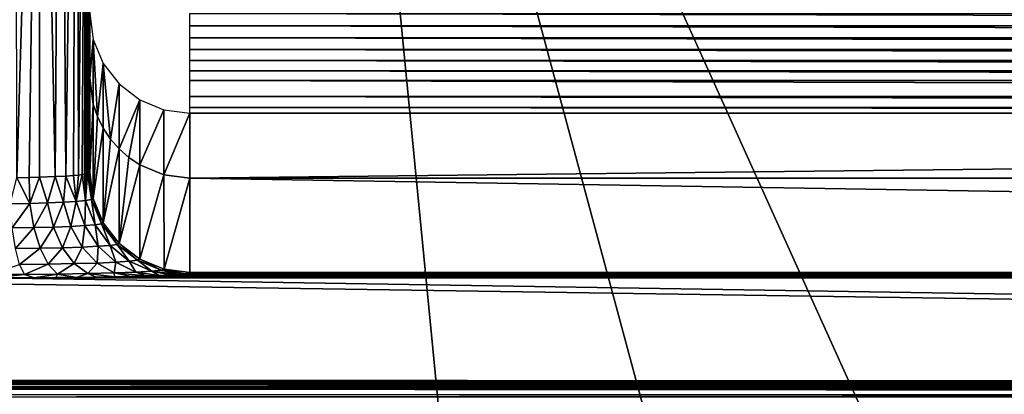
# Model space of a CAD drawing. Header units: millimetres. Extents: x -43.6 to 43.6, y -43.6 to 43.6.
# Tile 389 of 637: x -7.7 to -5.2, y 31.8 to 32.7. Entities that reach past the tile are written whole.
import ezdxf

# ---------------------------------------------------------------- set-up
doc = ezdxf.new("R2010")
doc.units = ezdxf.units.MM
doc.header["$LTSCALE"] = 52.148148
for name, color, linetype in [('153', 7, 'CONTINUOUS'), ('161', 7, 'CONTINUOUS'), ('192', 7, 'CONTINUOUS'), ('233', 7, 'CONTINUOUS'), ('276', 7, 'CONTINUOUS'), ('277', 7, 'CONTINUOUS'), ('285', 7, 'CONTINUOUS'), ('292', 7, 'CONTINUOUS'), ('313', 7, 'CONTINUOUS'), ('316', 7, 'CONTINUOUS'), ('35', 7, 'CONTINUOUS'), ('45', 7, 'CONTINUOUS')]:
    doc.layers.add(name, color=color, linetype=linetype)

msp = doc.modelspace()

# ---------------------------------------------------------------- linework, layer by layer
at = {"layer": '153', "color": 2, "linetype": 'Continuous'}
for points in [[(-4.6335, 35.0955, 25.9303), (-6.9184, 34.7176, 25.9303), (-4.2121, 28.7326, 2.3697), (-4.6335, 35.0955, 25.9303)], [(-6.9184, 34.7176, 25.9303), (-9.1728, 34.191, 25.9303), (-6.2973, 28.3487, 2.3697), (-6.9184, 34.7176, 25.9303)], [(-4.2121, 28.7326, 2.3697), (-6.9184, 34.7176, 25.9303), (-5.2583, 28.5597, 2.3697), (-4.2121, 28.7326, 2.3697)], [(-5.2583, 28.5597, 2.3697), (-6.9184, 34.7176, 25.9303), (-6.2973, 28.3487, 2.3697), (-5.2583, 28.5597, 2.3697)], [(-6.2973, 28.3487, 2.3697), (-9.1728, 34.191, 25.9303), (-7.3282, 28.0998, 2.3697), (-6.2973, 28.3487, 2.3697)], [(-7.3282, 28.0998, 2.3697), (-9.1728, 34.191, 25.9303), (-8.3496, 27.8134, 2.3697), (-7.3282, 28.0998, 2.3697)]]:
    msp.add_3dface(points, dxfattribs=at)
at = {"layer": '161', "linetype": 'Continuous'}
for points in [[(-7.5, 34.6502, 1.7202), (-7.5, 34.5374, 1.729), (-7.5, 32.327, -4.25), (-7.5, 34.6502, 1.7202)], [(-7.5, 34.308, -1.4422), (-7.5, 34.6502, 1.7202), (-7.5, 32.327, -4.25), (-7.5, 34.308, -1.4422)], [(-7.5, 34.5374, 1.729), (-7.5, 34.4824, 1.743), (-7.5, 32.327, -4.25), (-7.5, 34.5374, 1.729)], [(-7.5, 34.4824, 1.743), (-7.5, 34.4294, 1.7631), (-7.5, 32.327, -4.25), (-7.5, 34.4824, 1.743)], [(-7.5, 34.4294, 1.7631), (-7.5, 34.379, 1.789), (-7.5, 32.327, -4.25), (-7.5, 34.4294, 1.7631)], [(-7.5, 34.379, 1.789), (-7.5, 34.3318, 1.8205), (-7.5, 32.327, -4.25), (-7.5, 34.379, 1.789)], [(-7.5, 34.3318, 1.8205), (-7.5, 34.2886, 1.8572), (-7.5, 32.327, -4.25), (-7.5, 34.3318, 1.8205)], [(-7.5, 34.2757, -1.4888), (-7.5, 34.308, -1.4422), (-7.5, 32.327, -4.25), (-7.5, 34.2757, -1.4888)], [(-7.5, 34.2886, 1.8572), (-7.5, 34.2497, 1.8985), (-7.5, 32.327, -4.25), (-7.5, 34.2886, 1.8572)], [(-7.5, 34.2489, -1.5387), (-7.5, 34.2757, -1.4888), (-7.5, 32.327, -4.25), (-7.5, 34.2489, -1.5387)], [(-7.5, 34.2497, 1.8985), (-7.5, 34.2158, 1.9439), (-7.5, 32.327, -4.25), (-7.5, 34.2497, 1.8985)], [(-7.5, 34.2278, -1.5914), (-7.5, 34.2489, -1.5387), (-7.5, 32.327, -4.25), (-7.5, 34.2278, -1.5914)], [(-7.5, 34.2456, -4.25), (-7.5, 34.2021, -1.7587), (-7.5, 32.327, -4.25), (-7.5, 34.2456, -4.25)], [(-7.5, 34.2129, -1.6461), (-7.5, 34.2278, -1.5914), (-7.5, 32.327, -4.25), (-7.5, 34.2129, -1.6461)], [(-7.5, 34.2158, 1.9439), (-7.5, 34.1872, 1.9929), (-7.5, 32.327, -4.25), (-7.5, 34.2158, 1.9439)], [(-7.5, 34.2021, -1.7587), (-7.5, 34.2129, -1.6461), (-7.5, 32.327, -4.25), (-7.5, 34.2021, -1.7587)], [(-7.5, 34.1872, 1.9929), (-7.5, 34.1644, 2.0448), (-7.5, 32.327, -4.25), (-7.5, 34.1872, 1.9929)], [(-7.5, 34.1644, 2.0448), (-7.5, 34.1476, 2.099), (-7.5, 32.327, -4.25), (-7.5, 34.1644, 2.0448)], [(-7.5, 34.1476, 2.099), (-7.5, 34.1328, 2.2111), (-7.5, 32.327, -4.25), (-7.5, 34.1476, 2.099)], [(-7.5, 34.1328, 2.2111), (-7.5, 34.0623, 6.25), (-7.5, 32.563, 4.7614), (-7.5, 34.1328, 2.2111)], [(-7.5, 32.327, -4.25), (-7.5, 34.1328, 2.2111), (-7.5, 32.563, 4.7614), (-7.5, 32.327, -4.25)], [(-7.5, 32.563, 4.7614), (-7.5, 34.0623, 6.25), (-7.5, 32.7244, 6.25), (-7.5, 32.563, 4.7614)]]:
    msp.add_3dface(points, dxfattribs=at)
at = {"layer": '192', "linetype": 'Continuous'}
for points in [[(7.25, 32.3134, 4.7782), (7.25, 32.0771, -4.2435), (-7.25, 32.3134, 4.7782), (7.25, 32.3134, 4.7782)], [(-7.25, 32.3134, 4.7782), (7.25, 32.0771, -4.2435), (-7.25, 32.0771, -4.2435), (-7.25, 32.3134, 4.7782)], [(-7.75, 32.064, -4.7435), (8.7413, 31.8018, -14.7565), (-8.7505, 32.064, -4.7435), (-7.75, 32.064, -4.7435)], [(-8.7505, 32.064, -4.7435), (8.7413, 31.8018, -14.7565), (-8.7416, 31.8084, -14.5065), (-8.7505, 32.064, -4.7435)], [(-7.6396, 32.0644, -4.7311), (7.75, 32.064, -4.7435), (-7.75, 32.064, -4.7435), (-7.6396, 32.0644, -4.7311)], [(7.75, 32.064, -4.7435), (8.7413, 31.8018, -14.7565), (-7.75, 32.064, -4.7435), (7.75, 32.064, -4.7435)], [(-7.5855, 32.0648, -4.7156), (7.6397, 32.0644, -4.7311), (-7.6396, 32.0644, -4.7311), (-7.5855, 32.0648, -4.7156)], [(7.6397, 32.0644, -4.7311), (7.75, 32.064, -4.7435), (-7.6396, 32.0644, -4.7311), (7.6397, 32.0644, -4.7311)], [(-7.5334, 32.0653, -4.6941), (7.5856, 32.0648, -4.7156), (-7.5855, 32.0648, -4.7156), (-7.5334, 32.0653, -4.6941)], [(7.5856, 32.0648, -4.7156), (7.6397, 32.0644, -4.7311), (-7.5855, 32.0648, -4.7156), (7.5856, 32.0648, -4.7156)], [(7.4841, 32.066, -4.6669), (7.5334, 32.0653, -4.6941), (-7.5334, 32.0653, -4.6941), (7.4841, 32.066, -4.6669)], [(-7.4841, 32.066, -4.6669), (7.4841, 32.066, -4.6669), (-7.5334, 32.0653, -4.6941), (-7.4841, 32.066, -4.6669)], [(7.5334, 32.0653, -4.6941), (7.5856, 32.0648, -4.7156), (-7.5334, 32.0653, -4.6941), (7.5334, 32.0653, -4.6941)], [(7.4383, 32.0669, -4.6344), (7.4841, 32.066, -4.6669), (-7.4841, 32.066, -4.6669), (7.4383, 32.0669, -4.6344)], [(-7.4383, 32.0669, -4.6344), (7.4383, 32.0669, -4.6344), (-7.4841, 32.066, -4.6669), (-7.4383, 32.0669, -4.6344)], [(7.3965, 32.0679, -4.5971), (7.4383, 32.0669, -4.6344), (-7.4383, 32.0669, -4.6344), (7.3965, 32.0679, -4.5971)], [(-7.3965, 32.0679, -4.597), (7.3965, 32.0679, -4.5971), (-7.4383, 32.0669, -4.6344), (-7.3965, 32.0679, -4.597)], [(7.3591, 32.069, -4.5553), (7.3965, 32.0679, -4.5971), (-7.3965, 32.0679, -4.597), (7.3591, 32.069, -4.5553)], [(-7.3591, 32.069, -4.5552), (7.3591, 32.069, -4.5553), (-7.3965, 32.0679, -4.597), (-7.3591, 32.069, -4.5552)], [(7.3266, 32.0702, -4.5094), (7.3591, 32.069, -4.5553), (-7.3591, 32.069, -4.5552), (7.3266, 32.0702, -4.5094)], [(-7.3266, 32.0702, -4.5094), (7.3266, 32.0702, -4.5094), (-7.3591, 32.069, -4.5552), (-7.3266, 32.0702, -4.5094)], [(7.2994, 32.0715, -4.4602), (7.3266, 32.0702, -4.5094), (-7.3266, 32.0702, -4.5094), (7.2994, 32.0715, -4.4602)], [(-7.2994, 32.0715, -4.4601), (7.2994, 32.0715, -4.4602), (-7.3266, 32.0702, -4.5094), (-7.2994, 32.0715, -4.4601)], [(7.2779, 32.0728, -4.408), (7.2994, 32.0715, -4.4602), (-7.2994, 32.0715, -4.4601), (7.2779, 32.0728, -4.408)], [(-7.2778, 32.0728, -4.408), (7.2779, 32.0728, -4.408), (-7.2994, 32.0715, -4.4601), (-7.2778, 32.0728, -4.408)], [(7.2623, 32.0742, -4.3539), (7.2779, 32.0728, -4.408), (-7.2778, 32.0728, -4.408), (7.2623, 32.0742, -4.3539)], [(-7.2623, 32.0742, -4.3538), (7.2623, 32.0742, -4.3539), (-7.2778, 32.0728, -4.408), (-7.2623, 32.0742, -4.3538)], [(-7.25, 32.0771, -4.2435), (7.2623, 32.0742, -4.3539), (-7.2623, 32.0742, -4.3538), (-7.25, 32.0771, -4.2435)], [(7.25, 32.0771, -4.2435), (7.2623, 32.0742, -4.3539), (-7.25, 32.0771, -4.2435), (7.25, 32.0771, -4.2435)], [(-8.7416, 31.8084, -14.5065), (8.7413, 31.8018, -14.7565), (-8.7394, 31.8075, -14.5394), (-8.7416, 31.8084, -14.5065)], [(-8.7394, 31.8075, -14.5394), (8.7413, 31.8018, -14.7565), (-8.7329, 31.8067, -14.5716), (-8.7394, 31.8075, -14.5394)], [(-8.7329, 31.8067, -14.5716), (8.7413, 31.8018, -14.7565), (-8.7223, 31.8059, -14.6026), (-8.7329, 31.8067, -14.5716)], [(-8.7223, 31.8059, -14.6026), (8.7413, 31.8018, -14.7565), (-8.7078, 31.8051, -14.6318), (-8.7223, 31.8059, -14.6026)], [(-8.7078, 31.8051, -14.6318), (8.7413, 31.8018, -14.7565), (-8.6896, 31.8044, -14.6589), (-8.7078, 31.8051, -14.6318)], [(-8.6896, 31.8044, -14.6589), (8.7413, 31.8018, -14.7565), (-8.668, 31.8037, -14.6835), (-8.6896, 31.8044, -14.6589)], [(-8.668, 31.8037, -14.6835), (8.7413, 31.8018, -14.7565), (-8.6434, 31.8032, -14.705), (-8.668, 31.8037, -14.6835)], [(-8.6434, 31.8032, -14.705), (8.7413, 31.8018, -14.7565), (-8.6162, 31.8027, -14.7231), (-8.6434, 31.8032, -14.705)], [(-8.6162, 31.8027, -14.7231), (8.7413, 31.8018, -14.7565), (-8.5869, 31.8023, -14.7375), (-8.6162, 31.8027, -14.7231)], [(-8.5869, 31.8023, -14.7375), (8.7413, 31.8018, -14.7565), (-8.5559, 31.8021, -14.748), (-8.5869, 31.8023, -14.7375)], [(-8.5559, 31.8021, -14.748), (8.7413, 31.8018, -14.7565), (-8.5239, 31.8019, -14.7544), (-8.5559, 31.8021, -14.748)], [(-8.5239, 31.8019, -14.7544), (8.7413, 31.8018, -14.7565), (-8.4912, 31.8018, -14.7565), (-8.5239, 31.8019, -14.7544)]]:
    msp.add_3dface(points, dxfattribs=at)
at = {"layer": '233', "linetype": 'Continuous'}
for points in [[(7.25, 32.3134, 4.7782), (-7.25, 32.3134, 4.7782), (7.25, 32.4758, 6.2769), (7.25, 32.3134, 4.7782)], [(-7.25, 32.3134, 4.7782), (-7.25, 32.4758, 6.2769), (7.25, 32.4758, 6.2769), (-7.25, 32.3134, 4.7782)]]:
    msp.add_3dface(points, dxfattribs=at)
at = {"layer": '276', "linetype": 'Continuous'}
for points in [[(-7.5, 32.327, -4.25), (-7.5, 32.563, 4.7614), (-7.4915, 32.4984, 4.7657), (-7.5, 32.327, -4.25)], [(-7.4915, 32.2624, -4.2483), (-7.5, 32.327, -4.25), (-7.4915, 32.4984, 4.7657), (-7.4915, 32.2624, -4.2483)], [(-7.481, 32.4675, 4.7678), (-7.4915, 32.2624, -4.2483), (-7.4915, 32.4984, 4.7657), (-7.481, 32.4675, 4.7678)], [(-7.4665, 32.4382, 4.7698), (-7.4915, 32.2624, -4.2483), (-7.481, 32.4675, 4.7678), (-7.4665, 32.4382, 4.7698)], [(-7.4665, 32.202, -4.2467), (-7.4915, 32.2624, -4.2483), (-7.4665, 32.4382, 4.7698), (-7.4665, 32.202, -4.2467)], [(-7.4483, 32.411, 4.7716), (-7.4665, 32.202, -4.2467), (-7.4665, 32.4382, 4.7698), (-7.4483, 32.411, 4.7716)], [(-7.4268, 32.3865, 4.7733), (-7.4665, 32.202, -4.2467), (-7.4483, 32.411, 4.7716), (-7.4268, 32.3865, 4.7733)], [(-7.4267, 32.1502, -4.2454), (-7.4665, 32.202, -4.2467), (-7.4268, 32.3865, 4.7733), (-7.4267, 32.1502, -4.2454)], [(-7.4022, 32.3649, 4.7747), (-7.4267, 32.1502, -4.2454), (-7.4268, 32.3865, 4.7733), (-7.4022, 32.3649, 4.7747)], [(-7.375, 32.3468, 4.7759), (-7.4267, 32.1502, -4.2454), (-7.4022, 32.3649, 4.7747), (-7.375, 32.3468, 4.7759)], [(-7.3748, 32.1105, -4.2443), (-7.4267, 32.1502, -4.2454), (-7.375, 32.3468, 4.7759), (-7.3748, 32.1105, -4.2443)], [(-7.3147, 32.3219, 4.7776), (-7.3748, 32.1105, -4.2443), (-7.375, 32.3468, 4.7759), (-7.3147, 32.3219, 4.7776)], [(-7.3145, 32.0856, -4.2437), (-7.3748, 32.1105, -4.2443), (-7.3147, 32.3219, 4.7776), (-7.3145, 32.0856, -4.2437)], [(-7.25, 32.3134, 4.7782), (-7.3145, 32.0856, -4.2437), (-7.3147, 32.3219, 4.7776), (-7.25, 32.3134, 4.7782)], [(-7.25, 32.3134, 4.7782), (-7.25, 32.0771, -4.2435), (-7.3145, 32.0856, -4.2437), (-7.25, 32.3134, 4.7782)]]:
    msp.add_3dface(points, dxfattribs=at)
at = {"layer": '277', "linetype": 'Continuous'}
for points in [[(-7.5, 32.563, 4.7614), (-7.5, 32.7244, 6.25), (-7.4915, 32.66, 6.257), (-7.5, 32.563, 4.7614)], [(-7.4915, 32.4984, 4.7657), (-7.5, 32.563, 4.7614), (-7.4915, 32.66, 6.257), (-7.4915, 32.4984, 4.7657)], [(-7.481, 32.4675, 4.7678), (-7.4915, 32.4984, 4.7657), (-7.4915, 32.66, 6.257), (-7.481, 32.4675, 4.7678)], [(-7.4665, 32.6001, 6.2635), (-7.481, 32.4675, 4.7678), (-7.4915, 32.66, 6.257), (-7.4665, 32.6001, 6.2635)], [(-7.4665, 32.4382, 4.7698), (-7.481, 32.4675, 4.7678), (-7.4665, 32.6001, 6.2635), (-7.4665, 32.4382, 4.7698)], [(-7.4483, 32.411, 4.7716), (-7.4665, 32.4382, 4.7698), (-7.4665, 32.6001, 6.2635), (-7.4483, 32.411, 4.7716)], [(-7.4268, 32.5486, 6.269), (-7.4483, 32.411, 4.7716), (-7.4665, 32.6001, 6.2635), (-7.4268, 32.5486, 6.269)], [(-7.4268, 32.3865, 4.7733), (-7.4483, 32.411, 4.7716), (-7.4268, 32.5486, 6.269), (-7.4268, 32.3865, 4.7733)], [(-7.375, 32.5091, 6.2733), (-7.4268, 32.3865, 4.7733), (-7.4268, 32.5486, 6.269), (-7.375, 32.5091, 6.2733)], [(-7.4022, 32.3649, 4.7747), (-7.4268, 32.3865, 4.7733), (-7.375, 32.5091, 6.2733), (-7.4022, 32.3649, 4.7747)], [(-7.375, 32.3468, 4.7759), (-7.4022, 32.3649, 4.7747), (-7.375, 32.5091, 6.2733), (-7.375, 32.3468, 4.7759)], [(-7.3147, 32.4843, 6.276), (-7.375, 32.3468, 4.7759), (-7.375, 32.5091, 6.2733), (-7.3147, 32.4843, 6.276)], [(-7.3147, 32.3219, 4.7776), (-7.375, 32.3468, 4.7759), (-7.3147, 32.4843, 6.276), (-7.3147, 32.3219, 4.7776)], [(-7.25, 32.4758, 6.2769), (-7.3147, 32.3219, 4.7776), (-7.3147, 32.4843, 6.276), (-7.25, 32.4758, 6.2769)], [(-7.25, 32.4758, 6.2769), (-7.25, 32.3134, 4.7782), (-7.3147, 32.3219, 4.7776), (-7.25, 32.4758, 6.2769)]]:
    msp.add_3dface(points, dxfattribs=at)
at = {"layer": '285', "linetype": 'Continuous'}
for points in [[(-8.4912, 31.8018, -14.7565), (8.7413, 31.8018, -14.7565), (8.7413, 31.8018, -14.7566), (-8.4912, 31.8018, -14.7565)], [(-8.4912, 31.7919, -14.82), (-8.4912, 31.8018, -14.7565), (8.7413, 31.8018, -14.7566), (-8.4912, 31.7919, -14.82)], [(8.7413, 31.7919, -14.82), (-8.4912, 31.7919, -14.82), (8.7413, 31.8018, -14.7566), (8.7413, 31.7919, -14.82)], [(-8.4912, 31.7912, -14.8224), (-8.4912, 31.7919, -14.82), (8.7413, 31.7919, -14.82), (-8.4912, 31.7912, -14.8224)], [(8.7413, 31.782, -14.8478), (-8.4912, 31.7912, -14.8224), (8.7413, 31.7919, -14.82), (8.7413, 31.782, -14.8478)], [(-8.4912, 31.7662, -14.8788), (-8.4912, 31.7912, -14.8224), (8.7413, 31.781, -14.8502), (-8.4912, 31.7662, -14.8788)], [(8.7413, 31.781, -14.8502), (-8.4912, 31.7912, -14.8224), (8.7413, 31.782, -14.8478), (8.7413, 31.781, -14.8502)], [(8.7413, 31.7662, -14.8788), (-8.4912, 31.7662, -14.8788), (8.7413, 31.781, -14.8502), (8.7413, 31.7662, -14.8788)]]:
    msp.add_3dface(points, dxfattribs=at)
at = {"layer": '292', "linetype": 'Continuous'}
for points in [[(-7.25, 32.7244, 6.5), (7.25, 32.7244, 6.5), (7.25, 32.694, 6.4981), (-7.25, 32.7244, 6.5)], [(-7.25, 32.694, 6.4981), (-7.25, 32.7244, 6.5), (7.25, 32.694, 6.4981), (-7.25, 32.694, 6.4981)], [(-7.25, 32.664, 6.4926), (-7.25, 32.694, 6.4981), (7.25, 32.664, 6.4926), (-7.25, 32.664, 6.4926)], [(7.25, 32.664, 6.4926), (-7.25, 32.694, 6.4981), (7.25, 32.694, 6.4981), (7.25, 32.664, 6.4926)], [(-7.25, 32.635, 6.4835), (-7.25, 32.664, 6.4926), (7.25, 32.635, 6.4835), (-7.25, 32.635, 6.4835)], [(7.25, 32.635, 6.4835), (-7.25, 32.664, 6.4926), (7.25, 32.664, 6.4926), (7.25, 32.635, 6.4835)], [(-7.25, 32.6072, 6.4709), (-7.25, 32.635, 6.4835), (7.25, 32.6072, 6.4709), (-7.25, 32.6072, 6.4709)], [(7.25, 32.6072, 6.4709), (-7.25, 32.635, 6.4835), (7.25, 32.635, 6.4835), (7.25, 32.6072, 6.4709)], [(-7.25, 32.5812, 6.455), (-7.25, 32.6072, 6.4709), (7.25, 32.5812, 6.455), (-7.25, 32.5812, 6.455)], [(7.25, 32.5812, 6.455), (-7.25, 32.6072, 6.4709), (7.25, 32.6072, 6.4709), (7.25, 32.5812, 6.455)], [(-7.25, 32.5574, 6.436), (-7.25, 32.5812, 6.455), (7.25, 32.5574, 6.436), (-7.25, 32.5574, 6.436)], [(7.25, 32.5574, 6.436), (-7.25, 32.5812, 6.455), (7.25, 32.5812, 6.455), (7.25, 32.5574, 6.436)], [(-7.25, 32.5174, 6.3902), (-7.25, 32.5574, 6.436), (7.25, 32.5174, 6.3902), (-7.25, 32.5174, 6.3902)], [(7.25, 32.5174, 6.3902), (-7.25, 32.5574, 6.436), (7.25, 32.5574, 6.436), (7.25, 32.5174, 6.3902)], [(-7.25, 32.4897, 6.3361), (-7.25, 32.5174, 6.3902), (7.25, 32.4897, 6.3361), (-7.25, 32.4897, 6.3361)], [(7.25, 32.4897, 6.3361), (-7.25, 32.5174, 6.3902), (7.25, 32.5174, 6.3902), (7.25, 32.4897, 6.3361)], [(7.25, 32.4758, 6.2769), (-7.25, 32.4758, 6.2769), (-7.25, 32.4897, 6.3361), (7.25, 32.4758, 6.2769)], [(7.25, 32.4758, 6.2769), (-7.25, 32.4897, 6.3361), (7.25, 32.4897, 6.3361), (7.25, 32.4758, 6.2769)]]:
    msp.add_3dface(points, dxfattribs=at)
at = {"layer": '313', "linetype": 'Continuous'}
for points in [[(-7.6249, 34.2456, -4.4665), (-7.6825, 32.3144, -4.4907), (-7.6853, 34.2456, -4.4915), (-7.6249, 34.2456, -4.4665)], [(-7.6517, 32.315, -4.4798), (-7.6825, 32.3144, -4.4907), (-7.6249, 34.2456, -4.4665), (-7.6517, 32.315, -4.4798)], [(-7.6257, 32.3157, -4.4669), (-7.6517, 32.315, -4.4798), (-7.6249, 34.2456, -4.4665), (-7.6257, 32.3157, -4.4669)], [(-7.5865, 32.3171, -4.4392), (-7.6257, 32.3157, -4.4669), (-7.6249, 34.2456, -4.4665), (-7.5865, 32.3171, -4.4392)], [(-7.5731, 34.2456, -4.4267), (-7.5865, 32.3171, -4.4392), (-7.6249, 34.2456, -4.4665), (-7.5731, 34.2456, -4.4267)], [(-7.5597, 32.3186, -4.4121), (-7.5865, 32.3171, -4.4392), (-7.5731, 34.2456, -4.4267), (-7.5597, 32.3186, -4.4121)], [(-7.5334, 34.2456, -4.3748), (-7.5597, 32.3186, -4.4121), (-7.5731, 34.2456, -4.4267), (-7.5334, 34.2456, -4.3748)], [(-7.5412, 32.3198, -4.3875), (-7.5597, 32.3186, -4.4121), (-7.5334, 34.2456, -4.3748), (-7.5412, 32.3198, -4.3875)], [(-7.5284, 32.321, -4.3658), (-7.5412, 32.3198, -4.3875), (-7.5334, 34.2456, -4.3748), (-7.5284, 32.321, -4.3658)], [(-7.5085, 34.2456, -4.3145), (-7.5284, 32.321, -4.3658), (-7.5334, 34.2456, -4.3748), (-7.5085, 34.2456, -4.3145)], [(-7.5196, 32.322, -4.3469), (-7.5284, 32.321, -4.3658), (-7.5085, 34.2456, -4.3145), (-7.5196, 32.322, -4.3469)], [(-7.5134, 32.3228, -4.3307), (-7.5196, 32.322, -4.3469), (-7.5085, 34.2456, -4.3145), (-7.5134, 32.3228, -4.3307)], [(-7.5091, 32.3235, -4.3168), (-7.5134, 32.3228, -4.3307), (-7.5085, 34.2456, -4.3145), (-7.5091, 32.3235, -4.3168)], [(-7.5061, 32.3242, -4.305), (-7.5091, 32.3235, -4.3168), (-7.5085, 34.2456, -4.3145), (-7.5061, 32.3242, -4.305)], [(-7.5, 34.2456, -4.25), (-7.5061, 32.3242, -4.305), (-7.5085, 34.2456, -4.3145), (-7.5, 34.2456, -4.25)], [(-7.5061, 32.3242, -4.305), (-7.5, 34.2456, -4.25), (-7.504, 32.3247, -4.2948), (-7.5061, 32.3242, -4.305)], [(-7.504, 32.3247, -4.2948), (-7.5, 34.2456, -4.25), (-7.5026, 32.3252, -4.2861), (-7.504, 32.3247, -4.2948)], [(-7.5026, 32.3252, -4.2861), (-7.5, 34.2456, -4.25), (-7.5017, 32.3255, -4.2788), (-7.5026, 32.3252, -4.2861)], [(-7.5017, 32.3255, -4.2788), (-7.5, 34.2456, -4.25), (-7.501, 32.3259, -4.2726), (-7.5017, 32.3255, -4.2788)], [(-7.501, 32.3259, -4.2726), (-7.5, 34.2456, -4.25), (-7.5006, 32.3261, -4.2674), (-7.501, 32.3259, -4.2726)], [(-7.5006, 32.3261, -4.2674), (-7.5, 34.2456, -4.25), (-7.5003, 32.3264, -4.263), (-7.5006, 32.3261, -4.2674)], [(-7.5003, 32.3264, -4.263), (-7.5, 34.2456, -4.25), (-7.5002, 32.3266, -4.2593), (-7.5003, 32.3264, -4.263)], [(-7.5002, 32.3266, -4.2593), (-7.5, 34.2456, -4.25), (-7.5001, 32.3267, -4.256), (-7.5002, 32.3266, -4.2593)], [(-7.5001, 32.3267, -4.256), (-7.5, 34.2456, -4.25), (-7.5, 32.3269, -4.2529), (-7.5001, 32.3267, -4.256)], [(-7.5, 34.2456, -4.25), (-7.5, 32.327, -4.25), (-7.5, 32.3269, -4.2529), (-7.5, 34.2456, -4.25)]]:
    msp.add_3dface(points, dxfattribs=at)
at = {"layer": '316', "linetype": 'Continuous'}
for points in [[(-7.6992, 32.2495, -4.5035), (-7.6825, 32.3144, -4.4907), (-7.6505, 32.2502, -4.4886), (-7.6992, 32.2495, -4.5035)], [(-7.6825, 32.3144, -4.4907), (-7.6517, 32.315, -4.4798), (-7.6505, 32.2502, -4.4886), (-7.6825, 32.3144, -4.4907)], [(-7.6517, 32.315, -4.4798), (-7.6257, 32.3157, -4.4669), (-7.6505, 32.2502, -4.4886), (-7.6517, 32.315, -4.4798)], [(-7.6505, 32.2502, -4.4886), (-7.6257, 32.3157, -4.4669), (-7.6056, 32.2515, -4.4644), (-7.6505, 32.2502, -4.4886)], [(-7.6257, 32.3157, -4.4669), (-7.5865, 32.3171, -4.4392), (-7.6056, 32.2515, -4.4644), (-7.6257, 32.3157, -4.4669)], [(-7.6056, 32.2515, -4.4644), (-7.5865, 32.3171, -4.4392), (-7.5663, 32.2531, -4.4319), (-7.6056, 32.2515, -4.4644)], [(-7.5865, 32.3171, -4.4392), (-7.5597, 32.3186, -4.4121), (-7.5663, 32.2531, -4.4319), (-7.5865, 32.3171, -4.4392)], [(-7.5663, 32.2531, -4.4319), (-7.5597, 32.3186, -4.4121), (-7.5343, 32.2551, -4.3924), (-7.5663, 32.2531, -4.4319)], [(-7.5597, 32.3186, -4.4121), (-7.5412, 32.3198, -4.3875), (-7.5343, 32.2551, -4.3924), (-7.5597, 32.3186, -4.4121)], [(-7.5412, 32.3198, -4.3875), (-7.5284, 32.321, -4.3658), (-7.5343, 32.2551, -4.3924), (-7.5412, 32.3198, -4.3875)], [(-7.5284, 32.321, -4.3658), (-7.5196, 32.322, -4.3469), (-7.5343, 32.2551, -4.3924), (-7.5284, 32.321, -4.3658)], [(-7.5343, 32.2551, -4.3924), (-7.5196, 32.322, -4.3469), (-7.5106, 32.2573, -4.3475), (-7.5343, 32.2551, -4.3924)], [(-7.5196, 32.322, -4.3469), (-7.5134, 32.3228, -4.3307), (-7.5106, 32.2573, -4.3475), (-7.5196, 32.322, -4.3469)], [(-7.5134, 32.3228, -4.3307), (-7.5091, 32.3235, -4.3168), (-7.5106, 32.2573, -4.3475), (-7.5134, 32.3228, -4.3307)], [(-7.5091, 32.3235, -4.3168), (-7.5061, 32.3242, -4.305), (-7.5106, 32.2573, -4.3475), (-7.5091, 32.3235, -4.3168)], [(-7.5106, 32.2573, -4.3475), (-7.5061, 32.3242, -4.305), (-7.4961, 32.2598, -4.2988), (-7.5106, 32.2573, -4.3475)], [(-7.5061, 32.3242, -4.305), (-7.504, 32.3247, -4.2948), (-7.4961, 32.2598, -4.2988), (-7.5061, 32.3242, -4.305)], [(-7.504, 32.3247, -4.2948), (-7.5026, 32.3252, -4.2861), (-7.4961, 32.2598, -4.2988), (-7.504, 32.3247, -4.2948)], [(-7.5026, 32.3252, -4.2861), (-7.5017, 32.3255, -4.2788), (-7.4961, 32.2598, -4.2988), (-7.5026, 32.3252, -4.2861)], [(-7.5017, 32.3255, -4.2788), (-7.501, 32.3259, -4.2726), (-7.4961, 32.2598, -4.2988), (-7.5017, 32.3255, -4.2788)], [(-7.501, 32.3259, -4.2726), (-7.5006, 32.3261, -4.2674), (-7.4961, 32.2598, -4.2988), (-7.501, 32.3259, -4.2726)], [(-7.5006, 32.3261, -4.2674), (-7.5003, 32.3264, -4.263), (-7.4961, 32.2598, -4.2988), (-7.5006, 32.3261, -4.2674)], [(-7.5003, 32.3264, -4.263), (-7.5002, 32.3266, -4.2593), (-7.4961, 32.2598, -4.2988), (-7.5003, 32.3264, -4.263)], [(-7.5002, 32.3266, -4.2593), (-7.5001, 32.3267, -4.256), (-7.4961, 32.2598, -4.2988), (-7.5002, 32.3266, -4.2593)], [(-7.5001, 32.3267, -4.256), (-7.5, 32.3269, -4.2529), (-7.4961, 32.2598, -4.2988), (-7.5001, 32.3267, -4.256)], [(-7.5, 32.327, -4.25), (-7.4915, 32.2624, -4.2483), (-7.4961, 32.2598, -4.2988), (-7.5, 32.327, -4.25)], [(-7.5, 32.3269, -4.2529), (-7.5, 32.327, -4.25), (-7.4961, 32.2598, -4.2988), (-7.5, 32.3269, -4.2529)], [(-7.4961, 32.2598, -4.2988), (-7.4915, 32.2624, -4.2483), (-7.4713, 32.1995, -4.3022), (-7.4961, 32.2598, -4.2988)], [(-7.4915, 32.2624, -4.2483), (-7.4665, 32.202, -4.2467), (-7.4713, 32.1995, -4.3022), (-7.4915, 32.2624, -4.2483)], [(-7.6992, 32.2495, -4.5035), (-7.6505, 32.2502, -4.4886), (-7.694, 32.1891, -4.528), (-7.6992, 32.2495, -4.5035)], [(-7.694, 32.1891, -4.528), (-7.6505, 32.2502, -4.4886), (-7.6403, 32.1899, -4.5115), (-7.694, 32.1891, -4.528)], [(-7.6505, 32.2502, -4.4886), (-7.6056, 32.2515, -4.4644), (-7.6403, 32.1899, -4.5115), (-7.6505, 32.2502, -4.4886)], [(-7.6403, 32.1899, -4.5115), (-7.6056, 32.2515, -4.4644), (-7.5909, 32.1911, -4.4847), (-7.6403, 32.1899, -4.5115)], [(-7.6056, 32.2515, -4.4644), (-7.5663, 32.2531, -4.4319), (-7.5909, 32.1911, -4.4847), (-7.6056, 32.2515, -4.4644)], [(-7.5909, 32.1911, -4.4847), (-7.5663, 32.2531, -4.4319), (-7.5479, 32.1928, -4.4488), (-7.5909, 32.1911, -4.4847)], [(-7.5663, 32.2531, -4.4319), (-7.5343, 32.2551, -4.3924), (-7.5479, 32.1928, -4.4488), (-7.5663, 32.2531, -4.4319)], [(-7.5479, 32.1928, -4.4488), (-7.5343, 32.2551, -4.3924), (-7.5127, 32.1947, -4.4052), (-7.5479, 32.1928, -4.4488)], [(-7.5343, 32.2551, -4.3924), (-7.5106, 32.2573, -4.3475), (-7.5127, 32.1947, -4.4052), (-7.5343, 32.2551, -4.3924)], [(-7.5127, 32.1947, -4.4052), (-7.5106, 32.2573, -4.3475), (-7.4869, 32.197, -4.3557), (-7.5127, 32.1947, -4.4052)], [(-7.5106, 32.2573, -4.3475), (-7.4961, 32.2598, -4.2988), (-7.4869, 32.197, -4.3557), (-7.5106, 32.2573, -4.3475)], [(-7.4869, 32.197, -4.3557), (-7.4961, 32.2598, -4.2988), (-7.4713, 32.1995, -4.3022), (-7.4869, 32.197, -4.3557)], [(-7.694, 32.1891, -4.528), (-7.6403, 32.1899, -4.5115), (-7.686, 32.1373, -4.5669), (-7.694, 32.1891, -4.528)], [(-7.686, 32.1373, -4.5669), (-7.6403, 32.1899, -4.5115), (-7.6246, 32.1381, -4.548), (-7.686, 32.1373, -4.5669)], [(-7.6403, 32.1899, -4.5115), (-7.5909, 32.1911, -4.4847), (-7.6246, 32.1381, -4.548), (-7.6403, 32.1899, -4.5115)], [(-7.6246, 32.1381, -4.548), (-7.5909, 32.1911, -4.4847), (-7.5682, 32.1393, -4.5174), (-7.6246, 32.1381, -4.548)], [(-7.5909, 32.1911, -4.4847), (-7.5479, 32.1928, -4.4488), (-7.5682, 32.1393, -4.5174), (-7.5909, 32.1911, -4.4847)], [(-7.5682, 32.1393, -4.5174), (-7.5479, 32.1928, -4.4488), (-7.519, 32.1409, -4.4763), (-7.5682, 32.1393, -4.5174)], [(-7.5479, 32.1928, -4.4488), (-7.5127, 32.1947, -4.4052), (-7.519, 32.1409, -4.4763), (-7.5479, 32.1928, -4.4488)], [(-7.519, 32.1409, -4.4763), (-7.5127, 32.1947, -4.4052), (-7.479, 32.1429, -4.4264), (-7.519, 32.1409, -4.4763)], [(-7.5127, 32.1947, -4.4052), (-7.4869, 32.197, -4.3557), (-7.479, 32.1429, -4.4264), (-7.5127, 32.1947, -4.4052)], [(-7.4869, 32.197, -4.3557), (-7.4713, 32.1995, -4.3022), (-7.4496, 32.1452, -4.3698), (-7.4869, 32.197, -4.3557)], [(-7.479, 32.1429, -4.4264), (-7.4869, 32.197, -4.3557), (-7.4496, 32.1452, -4.3698), (-7.479, 32.1429, -4.4264)], [(-7.4713, 32.1995, -4.3022), (-7.4665, 32.202, -4.2467), (-7.432, 32.1477, -4.3086), (-7.4713, 32.1995, -4.3022)], [(-7.4496, 32.1452, -4.3698), (-7.4713, 32.1995, -4.3022), (-7.432, 32.1477, -4.3086), (-7.4496, 32.1452, -4.3698)], [(-7.4665, 32.202, -4.2467), (-7.4267, 32.1502, -4.2454), (-7.432, 32.1477, -4.3086), (-7.4665, 32.202, -4.2467)], [(-7.686, 32.1373, -4.5669), (-7.6246, 32.1381, -4.548), (-7.6757, 32.0976, -4.6177), (-7.686, 32.1373, -4.5669)], [(-7.6757, 32.0976, -4.6177), (-7.6246, 32.1381, -4.548), (-7.6044, 32.0984, -4.5958), (-7.6757, 32.0976, -4.6177)], [(-7.6246, 32.1381, -4.548), (-7.5682, 32.1393, -4.5174), (-7.6044, 32.0984, -4.5958), (-7.6246, 32.1381, -4.548)], [(-7.6044, 32.0984, -4.5958), (-7.5682, 32.1393, -4.5174), (-7.5389, 32.0996, -4.5602), (-7.6044, 32.0984, -4.5958)], [(-7.5682, 32.1393, -4.5174), (-7.519, 32.1409, -4.4763), (-7.5389, 32.0996, -4.5602), (-7.5682, 32.1393, -4.5174)], [(-7.5389, 32.0996, -4.5602), (-7.519, 32.1409, -4.4763), (-7.4818, 32.1012, -4.5124), (-7.5389, 32.0996, -4.5602)], [(-7.519, 32.1409, -4.4763), (-7.479, 32.1429, -4.4264), (-7.4818, 32.1012, -4.5124), (-7.519, 32.1409, -4.4763)], [(-7.4818, 32.1012, -4.5124), (-7.479, 32.1429, -4.4264), (-7.4354, 32.1032, -4.4545), (-7.4818, 32.1012, -4.5124)], [(-7.479, 32.1429, -4.4264), (-7.4496, 32.1452, -4.3698), (-7.4354, 32.1032, -4.4545), (-7.479, 32.1429, -4.4264)], [(-7.4496, 32.1452, -4.3698), (-7.432, 32.1477, -4.3086), (-7.4014, 32.1055, -4.3887), (-7.4496, 32.1452, -4.3698)], [(-7.4354, 32.1032, -4.4545), (-7.4496, 32.1452, -4.3698), (-7.4014, 32.1055, -4.3887), (-7.4354, 32.1032, -4.4545)], [(-7.432, 32.1477, -4.3086), (-7.4267, 32.1502, -4.2454), (-7.381, 32.108, -4.3177), (-7.432, 32.1477, -4.3086)], [(-7.4014, 32.1055, -4.3887), (-7.432, 32.1477, -4.3086), (-7.381, 32.108, -4.3177), (-7.4014, 32.1055, -4.3887)], [(-7.4267, 32.1502, -4.2454), (-7.3748, 32.1105, -4.2443), (-7.381, 32.108, -4.3177), (-7.4267, 32.1502, -4.2454)], [(-7.75, 32.0724, -4.6855), (-7.6757, 32.0976, -4.6177), (-7.6638, 32.0727, -4.6769), (-7.75, 32.0724, -4.6855)], [(-7.6757, 32.0976, -4.6177), (-7.6044, 32.0984, -4.5958), (-7.6638, 32.0727, -4.6769), (-7.6757, 32.0976, -4.6177)], [(-7.6638, 32.0727, -4.6769), (-7.6044, 32.0984, -4.5958), (-7.5811, 32.0734, -4.6515), (-7.6638, 32.0727, -4.6769)], [(-7.6044, 32.0984, -4.5958), (-7.5389, 32.0996, -4.5602), (-7.5811, 32.0734, -4.6515), (-7.6044, 32.0984, -4.5958)], [(-7.5811, 32.0734, -4.6515), (-7.5389, 32.0996, -4.5602), (-7.5051, 32.0746, -4.6102), (-7.5811, 32.0734, -4.6515)], [(-7.5389, 32.0996, -4.5602), (-7.4818, 32.1012, -4.5124), (-7.5051, 32.0746, -4.6102), (-7.5389, 32.0996, -4.5602)], [(-7.5051, 32.0746, -4.6102), (-7.4818, 32.1012, -4.5124), (-7.4388, 32.0763, -4.5548), (-7.5051, 32.0746, -4.6102)], [(-7.4818, 32.1012, -4.5124), (-7.4354, 32.1032, -4.4545), (-7.4388, 32.0763, -4.5548), (-7.4818, 32.1012, -4.5124)], [(-7.4388, 32.0763, -4.5548), (-7.4354, 32.1032, -4.4545), (-7.3849, 32.0783, -4.4876), (-7.4388, 32.0763, -4.5548)], [(-7.4354, 32.1032, -4.4545), (-7.4014, 32.1055, -4.3887), (-7.3849, 32.0783, -4.4876), (-7.4354, 32.1032, -4.4545)], [(-7.4014, 32.1055, -4.3887), (-7.381, 32.108, -4.3177), (-7.3454, 32.0806, -4.4112), (-7.4014, 32.1055, -4.3887)], [(-7.3849, 32.0783, -4.4876), (-7.4014, 32.1055, -4.3887), (-7.3454, 32.0806, -4.4112), (-7.3849, 32.0783, -4.4876)], [(-7.381, 32.108, -4.3177), (-7.3748, 32.1105, -4.2443), (-7.3216, 32.083, -4.3289), (-7.381, 32.108, -4.3177)], [(-7.3454, 32.0806, -4.4112), (-7.381, 32.108, -4.3177), (-7.3216, 32.083, -4.3289), (-7.3454, 32.0806, -4.4112)], [(-7.3748, 32.1105, -4.2443), (-7.3145, 32.0856, -4.2437), (-7.3216, 32.083, -4.3289), (-7.3748, 32.1105, -4.2443)], [(-7.6396, 32.0644, -4.7311), (-7.75, 32.064, -4.7435), (-7.6638, 32.0727, -4.6769), (-7.6396, 32.0644, -4.7311)], [(-7.75, 32.064, -4.7435), (-7.75, 32.0724, -4.6855), (-7.6638, 32.0727, -4.6769), (-7.75, 32.064, -4.7435)], [(-7.6396, 32.0644, -4.7311), (-7.6638, 32.0727, -4.6769), (-7.5811, 32.0734, -4.6515), (-7.6396, 32.0644, -4.7311)], [(-7.5855, 32.0648, -4.7156), (-7.6396, 32.0644, -4.7311), (-7.5811, 32.0734, -4.6515), (-7.5855, 32.0648, -4.7156)], [(-7.5334, 32.0653, -4.6941), (-7.5855, 32.0648, -4.7156), (-7.5811, 32.0734, -4.6515), (-7.5334, 32.0653, -4.6941)], [(-7.5334, 32.0653, -4.6941), (-7.5811, 32.0734, -4.6515), (-7.5051, 32.0746, -4.6102), (-7.5334, 32.0653, -4.6941)], [(-7.4841, 32.066, -4.6669), (-7.5334, 32.0653, -4.6941), (-7.5051, 32.0746, -4.6102), (-7.4841, 32.066, -4.6669)], [(-7.4383, 32.0669, -4.6344), (-7.5051, 32.0746, -4.6102), (-7.4388, 32.0763, -4.5548), (-7.4383, 32.0669, -4.6344)], [(-7.4383, 32.0669, -4.6344), (-7.4841, 32.066, -4.6669), (-7.5051, 32.0746, -4.6102), (-7.4383, 32.0669, -4.6344)], [(-7.3591, 32.069, -4.5552), (-7.4388, 32.0763, -4.5548), (-7.3849, 32.0783, -4.4876), (-7.3591, 32.069, -4.5552)], [(-7.3591, 32.069, -4.5552), (-7.3965, 32.0679, -4.597), (-7.4388, 32.0763, -4.5548), (-7.3591, 32.069, -4.5552)], [(-7.3965, 32.0679, -4.597), (-7.4383, 32.0669, -4.6344), (-7.4388, 32.0763, -4.5548), (-7.3965, 32.0679, -4.597)], [(-7.3266, 32.0702, -4.5094), (-7.3849, 32.0783, -4.4876), (-7.3454, 32.0806, -4.4112), (-7.3266, 32.0702, -4.5094)], [(-7.3266, 32.0702, -4.5094), (-7.3591, 32.069, -4.5552), (-7.3849, 32.0783, -4.4876), (-7.3266, 32.0702, -4.5094)], [(-7.2778, 32.0728, -4.408), (-7.3454, 32.0806, -4.4112), (-7.3216, 32.083, -4.3289), (-7.2778, 32.0728, -4.408)], [(-7.2778, 32.0728, -4.408), (-7.2994, 32.0715, -4.4601), (-7.3454, 32.0806, -4.4112), (-7.2778, 32.0728, -4.408)], [(-7.2994, 32.0715, -4.4601), (-7.3266, 32.0702, -4.5094), (-7.3454, 32.0806, -4.4112), (-7.2994, 32.0715, -4.4601)], [(-7.3145, 32.0856, -4.2437), (-7.2623, 32.0742, -4.3538), (-7.3216, 32.083, -4.3289), (-7.3145, 32.0856, -4.2437)], [(-7.2623, 32.0742, -4.3538), (-7.2778, 32.0728, -4.408), (-7.3216, 32.083, -4.3289), (-7.2623, 32.0742, -4.3538)], [(-7.25, 32.0771, -4.2435), (-7.2623, 32.0742, -4.3538), (-7.3145, 32.0856, -4.2437), (-7.25, 32.0771, -4.2435)]]:
    msp.add_3dface(points, dxfattribs=at)
at = {"layer": '35', "color": 40, "linetype": 'Continuous', "true_color": 0xffde00}
for points in [[(-8.6636, 31.7229, -19.9544), (-8.7456, 31.805, -15.2544), (8.7456, 31.805, -15.2544), (-8.6636, 31.7229, -19.9544)], [(8.6636, 31.7229, -19.9544), (-8.6636, 31.7229, -19.9544), (8.7456, 31.805, -15.2544), (8.6636, 31.7229, -19.9544)]]:
    msp.add_3dface(points, dxfattribs=at)
at = {"layer": '45', "color": 40, "linetype": 'Continuous', "true_color": 0xffde00}
for points in [[(8.7456, 31.805, -15.2544), (-8.7456, 31.805, -15.2544), (-8.7456, 31.8034, -15.2214), (8.7456, 31.805, -15.2544)], [(8.7456, 31.8034, -15.2214), (8.7456, 31.805, -15.2544), (-8.7456, 31.8034, -15.2214), (8.7456, 31.8034, -15.2214)], [(8.7456, 31.7974, -15.1889), (8.7456, 31.8034, -15.2214), (-8.7456, 31.8034, -15.2214), (8.7456, 31.7974, -15.1889)], [(-8.7456, 31.7974, -15.1889), (8.7456, 31.7974, -15.1889), (-8.7456, 31.8034, -15.2214), (-8.7456, 31.7974, -15.1889)], [(8.7456, 31.7872, -15.1574), (8.7456, 31.7974, -15.1889), (-8.7456, 31.7974, -15.1889), (8.7456, 31.7872, -15.1574)], [(-8.7456, 31.7872, -15.1574), (8.7456, 31.7872, -15.1574), (-8.7456, 31.7974, -15.1889), (-8.7456, 31.7872, -15.1574)], [(8.7456, 31.773, -15.1276), (8.7456, 31.7872, -15.1574), (-8.7456, 31.7872, -15.1574), (8.7456, 31.773, -15.1276)], [(-8.7456, 31.773, -15.1276), (8.7456, 31.773, -15.1276), (-8.7456, 31.7872, -15.1574), (-8.7456, 31.773, -15.1276)]]:
    msp.add_3dface(points, dxfattribs=at)

doc.saveas('drawing.dxf')
